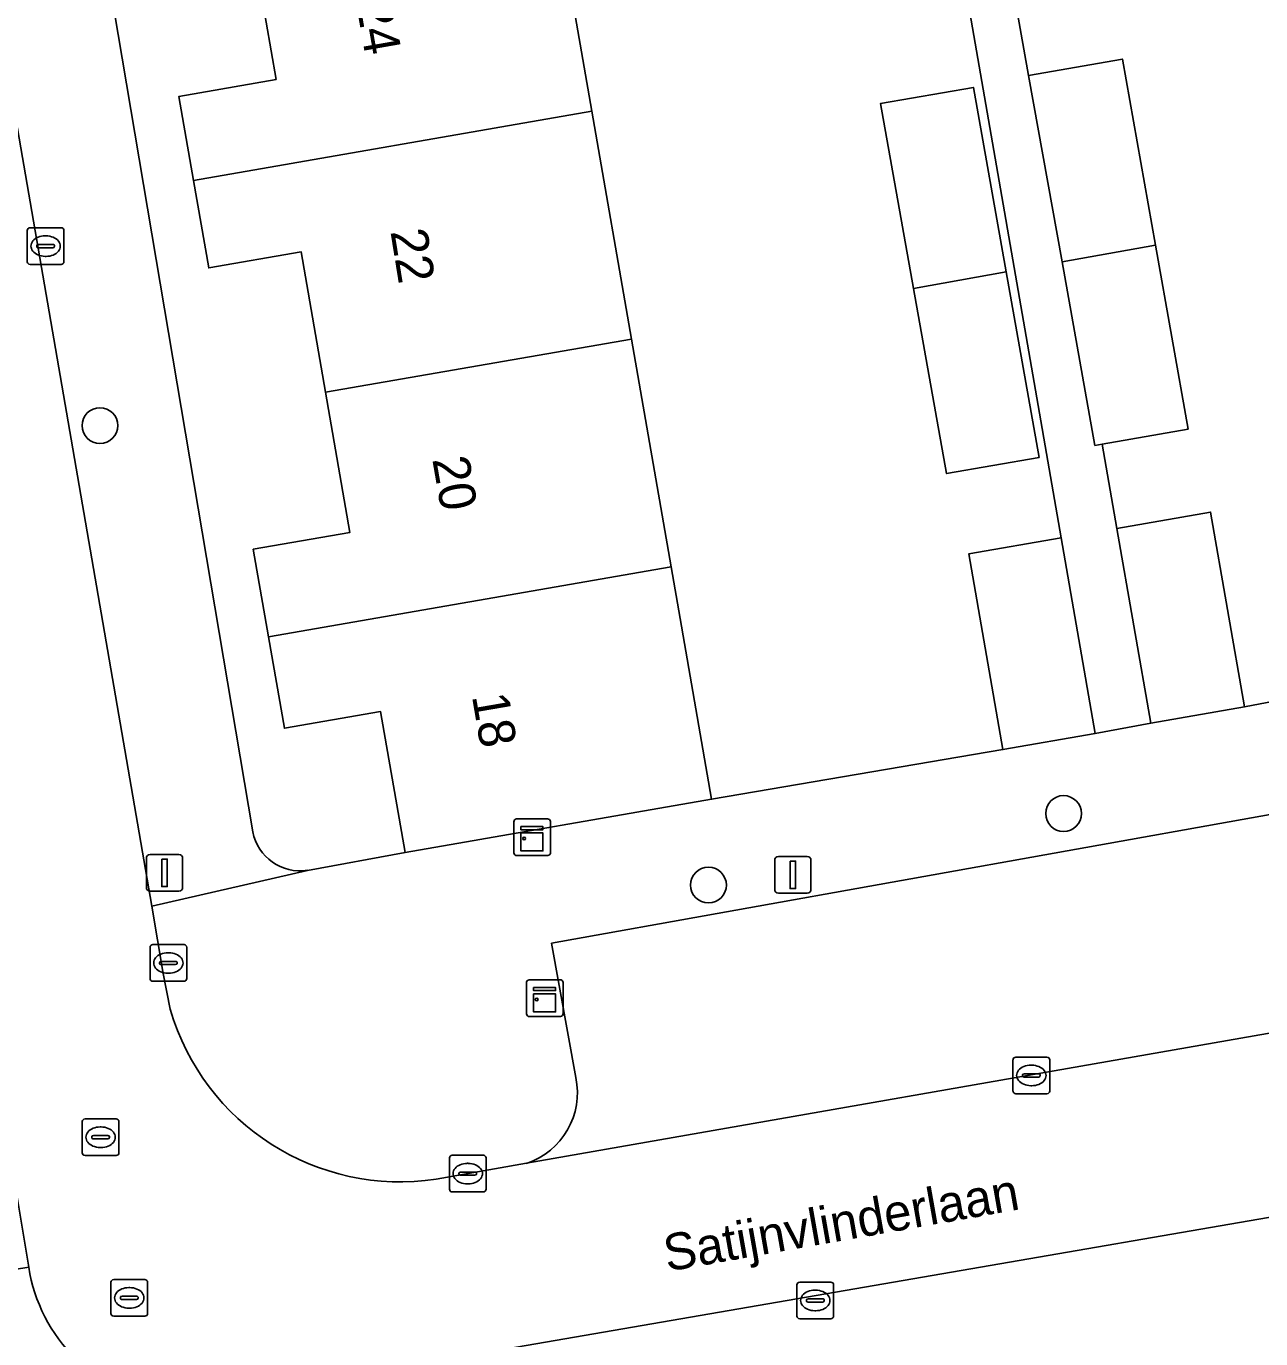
# Model space of a CAD drawing. Extents: x 162879 to 165540, y 384011 to 385181.
# Drawn here: x 164053.79 to 164087.48, y 384569.38 to 384605.2 of the extents above; entities that cross this region are included whole.
import ezdxf

# ---------------------------------------------------------------- set-up
doc = ezdxf.new("R2010")
doc.units = 0
for name, color, linetype in [('IMGEO_Boom', 7, 'Continuous'), ('IMGEO_Erf', 7, 'Continuous'), ('IMGEO_Kast', 7, 'Continuous'), ('IMGEO_Kolk', 7, 'Continuous'), ('IMGEO_Lichtmast', 7, 'Continuous'), ('IMGEO_Openbare_ruimte_label', 7, 'Continuous'), ('IMGEO_Pand', 7, 'Continuous'), ('IMGEO_Pand_nummerreeks', 7, 'Continuous'), ('IMGEO_Parkeervlak_open', 7, 'Continuous'), ('IMGEO_Rijbaan_lokaal_open', 7, 'Continuous'), ('IMGEO_Rioolput', 7, 'Continuous'), ('IMGEO_Voetpad_open', 7, 'Continuous')]:
    doc.layers.add(name, color=color, linetype=linetype)

msp = doc.modelspace()

# ---------------------------------------------------------------- linework, layer by layer
at = {"layer": 'IMGEO_Boom'}
for centre in [(164055.802, 384594.301), (164082.1, 384583.716), (164072.408, 384581.765)]:
    msp.add_circle(centre, 0.489, dxfattribs=at)
at = {"layer": 'IMGEO_Erf'}
for points in [[(164062.723, 384640.308), (164063.579, 384635.382), (164063.824, 384633.973), (164064.905, 384627.755), (164065.986, 384621.537), (164067.066, 384615.319), (164068.147, 384609.101), (164069.228, 384602.883), (164070.309, 384596.665), (164071.39, 384590.447), (164071.635, 384589.035), (164072.492, 384584.108), (164080.446, 384585.46), (164079.516, 384590.806), (164082.031, 384591.243), (164072.155, 384648.073), (164056.112, 384645.189), (164056.836, 384641.156), (164050.366, 384640.033), (164050.656, 384638.318), (164059.975, 384583.218)], [(164061.463, 384582.166), (164064.127, 384582.654), (164063.459, 384586.5), (164060.836, 384586.044), (164060.403, 384588.535), (164059.987, 384590.929), (164062.625, 384591.387), (164061.96, 384595.212), (164061.295, 384599.042), (164058.769, 384598.603), (164058.354, 384600.991), (164057.955, 384603.286), (164060.609, 384603.747), (164059.927, 384607.671)], [(164080.711, 384606.273), (164081.145, 384603.859), (164083.704, 384604.304), (164084.605, 384599.228), (164085.496, 384594.205), (164083.154, 384593.798), (164083.554, 384591.497), (164086.11, 384591.942), (164087.034, 384586.625), (164094.772, 384588.102), (164094.077, 384592.098), (164091.665, 384591.679), (164091.257, 384594.023), (164090.837, 384596.441), (164093.342, 384596.876), (164092.682, 384600.676), (164092.008, 384604.551)]]:
    msp.add_lwpolyline(points, dxfattribs=at)
msp.add_lwpolyline([(164077.1, 384603.091), (164079.64, 384603.532), (164080.533, 384598.498), (164081.431, 384593.432), (164078.905, 384592.994), (164078.002, 384598.044)], close=True, dxfattribs=at)
msp.add_arc((164061.262, 384583.461), 1.31, 190.6743, 278.8059, dxfattribs=at)
at = {"layer": 'IMGEO_Kast'}
for p, q in [((164067.097, 384582.645), (164067.097, 384583.486)), ((164067.097, 384583.486), (164067.097, 384582.645)), ((164067.172, 384583.57), (164068.013, 384583.57)), ((164068.013, 384583.57), (164067.172, 384583.57)), ((164068.097, 384583.495), (164068.097, 384582.654)), ((164068.097, 384582.654), (164068.097, 384583.495)), ((164068.022, 384582.57), (164067.181, 384582.57)), ((164067.181, 384582.57), (164068.022, 384582.57)), ((164067.441, 384578.253), (164067.441, 384579.094)), ((164067.441, 384579.094), (164067.441, 384578.253)), ((164067.516, 384579.178), (164068.357, 384579.178)), ((164068.357, 384579.178), (164067.516, 384579.178)), ((164068.441, 384579.103), (164068.441, 384578.262)), ((164068.441, 384578.262), (164068.441, 384579.103)), ((164068.366, 384578.178), (164067.525, 384578.178)), ((164067.525, 384578.178), (164068.366, 384578.178))]:
    msp.add_line(p, q, dxfattribs=at)
for points in [[(164067.292, 384583.36), (164067.892, 384583.36), (164067.892, 384583.275), (164067.292, 384583.275), (164067.292, 384583.36)], [(164067.292, 384583.185), (164067.892, 384583.185), (164067.892, 384582.696), (164067.292, 384582.696), (164067.292, 384583.185)], [(164067.636, 384578.968), (164068.236, 384578.968), (164068.236, 384578.883), (164067.636, 384578.883), (164067.636, 384578.968)], [(164067.636, 384578.793), (164068.236, 384578.793), (164068.236, 384578.304), (164067.636, 384578.304), (164067.636, 384578.793)]]:
    msp.add_lwpolyline(points, dxfattribs=at)
for centre in [(164067.376, 384583.034), (164067.72, 384578.642)]:
    msp.add_circle(centre, 0.0377, dxfattribs=at)
for centre, start, end in [((164067.175, 384583.492), 92.4484, 184.2845), ((164067.175, 384583.492), 92.4484, 184.2845), ((164068.019, 384583.492), 2.4484, 94.2845), ((164068.019, 384583.492), 2.4484, 94.2845), ((164067.175, 384582.648), 182.4484, 274.2845), ((164067.175, 384582.648), 182.4484, 274.2845), ((164068.019, 384582.648), 272.4484, 4.2845), ((164068.019, 384582.648), 272.4484, 4.2845), ((164067.519, 384579.1), 92.4484, 184.2845), ((164067.519, 384579.1), 92.4484, 184.2845), ((164068.363, 384579.1), 2.4484, 94.2845), ((164068.363, 384579.1), 2.4484, 94.2845), ((164067.519, 384578.256), 182.4484, 274.2845), ((164067.519, 384578.256), 182.4484, 274.2845), ((164068.363, 384578.256), 272.4484, 4.2845), ((164068.363, 384578.256), 272.4484, 4.2845)]:
    msp.add_arc(centre, 0.0779, start, end, dxfattribs=at)
at = {"layer": 'IMGEO_Kolk'}
for p, q in [((164053.818, 384598.774), (164053.818, 384599.626)), ((164053.893, 384599.7), (164054.745, 384599.7)), ((164054.306, 384599.48), (164054.331, 384599.48)), ((164054.819, 384599.626), (164054.819, 384598.774)), ((164054.077, 384599.194), (164054.077, 384599.206)), ((164054.515, 384599.157), (164054.117, 384599.157)), ((164054.12, 384599.243), (164054.518, 384599.243)), ((164054.561, 384599.206), (164054.561, 384599.194)), ((164054.745, 384598.7), (164053.893, 384598.7)), ((164054.329, 384598.92), (164054.304, 384598.92)), ((164057.168, 384579.213), (164057.168, 384580.065)), ((164057.243, 384580.139), (164058.095, 384580.139)), ((164058.169, 384580.065), (164058.169, 384579.213)), ((164057.656, 384579.919), (164057.681, 384579.919)), ((164057.427, 384579.633), (164057.427, 384579.645)), ((164057.865, 384579.596), (164057.467, 384579.596)), ((164057.47, 384579.682), (164057.868, 384579.682)), ((164057.679, 384579.359), (164057.654, 384579.359)), ((164057.911, 384579.645), (164057.911, 384579.633)), ((164058.095, 384579.139), (164057.243, 384579.139)), ((164080.719, 384576.143), (164080.719, 384576.995)), ((164080.794, 384577.069), (164081.646, 384577.069)), ((164081.207, 384576.849), (164081.232, 384576.849)), ((164081.72, 384576.995), (164081.72, 384576.143)), ((164080.978, 384576.563), (164080.978, 384576.575)), ((164081.416, 384576.526), (164081.018, 384576.526)), ((164081.021, 384576.612), (164081.419, 384576.612)), ((164081.462, 384576.575), (164081.462, 384576.563)), ((164081.23, 384576.289), (164081.205, 384576.289)), ((164081.646, 384576.069), (164080.794, 384576.069)), ((164065.339, 384573.465), (164065.339, 384574.317)), ((164065.414, 384574.391), (164066.266, 384574.391)), ((164066.34, 384574.317), (164066.34, 384573.465)), ((164065.827, 384574.171), (164065.852, 384574.171)), ((164065.598, 384573.885), (164065.598, 384573.897)), ((164066.036, 384573.848), (164065.638, 384573.848)), ((164065.641, 384573.934), (164066.039, 384573.934)), ((164065.85, 384573.611), (164065.825, 384573.611)), ((164066.082, 384573.897), (164066.082, 384573.885)), ((164066.266, 384573.391), (164065.414, 384573.391)), ((164074.823, 384570.003), (164074.823, 384570.855)), ((164074.898, 384570.929), (164075.75, 384570.929)), ((164075.824, 384570.855), (164075.824, 384570.003)), ((164075.082, 384570.423), (164075.082, 384570.435)), ((164075.52, 384570.386), (164075.122, 384570.386)), ((164075.125, 384570.472), (164075.523, 384570.472)), ((164075.311, 384570.709), (164075.336, 384570.709)), ((164075.566, 384570.435), (164075.566, 384570.423)), ((164075.334, 384570.149), (164075.309, 384570.149)), ((164075.75, 384569.929), (164074.898, 384569.929))]:
    msp.add_line(p, q, dxfattribs=at)
for points in [[(164053.818, 384598.774), (164053.818, 384599.626)], [(164053.893, 384599.7), (164054.745, 384599.7)], [(164054.819, 384599.626), (164054.819, 384598.774)], [(164054.745, 384598.7), (164053.893, 384598.7)], [(164057.168, 384579.213), (164057.168, 384580.065)], [(164057.243, 384580.139), (164058.095, 384580.139)], [(164058.169, 384580.065), (164058.169, 384579.213)], [(164058.095, 384579.139), (164057.243, 384579.139)], [(164080.719, 384576.143), (164080.719, 384576.995)], [(164080.794, 384577.069), (164081.646, 384577.069)], [(164081.72, 384576.995), (164081.72, 384576.143)], [(164081.646, 384576.069), (164080.794, 384576.069)], [(164065.339, 384573.465), (164065.339, 384574.317)], [(164065.414, 384574.391), (164066.266, 384574.391)], [(164066.34, 384574.317), (164066.34, 384573.465)], [(164066.266, 384573.391), (164065.414, 384573.391)], [(164074.823, 384570.003), (164074.823, 384570.855)], [(164074.898, 384570.929), (164075.75, 384570.929)], [(164075.824, 384570.855), (164075.824, 384570.003)], [(164075.75, 384569.929), (164074.898, 384569.929)]]:
    msp.add_lwpolyline(points, dxfattribs=at)
for centre, radius, start, end in [((164053.895, 384599.624), 0.0765, 91.552, 178.448), ((164053.895, 384599.624), 0.0765, 91.552, 178.448), ((164054.743, 384599.624), 0.0765, 1.552, 88.448), ((164054.743, 384599.624), 0.0765, 1.552, 88.448), ((164054.117, 384599.203), 0.0403, 85.8775, 175.7526), ((164054.114, 384599.193), 0.0366, 178.938, 274.7102), ((164054.518, 384599.2), 0.043, 264.8664, 352.4533), ((164054.522, 384599.205), 0.0386, 1.7309, 96.639), ((164053.895, 384598.776), 0.0765, 181.552, 268.448), ((164053.895, 384598.776), 0.0765, 181.552, 268.448), ((164054.743, 384598.776), 0.0765, 271.552, 358.448), ((164054.743, 384598.776), 0.0765, 271.552, 358.448), ((164057.245, 384580.063), 0.0765, 91.552, 178.448), ((164057.245, 384580.063), 0.0765, 91.552, 178.448), ((164058.093, 384580.063), 0.0765, 1.552, 88.448), ((164058.093, 384580.063), 0.0765, 1.552, 88.448), ((164057.467, 384579.642), 0.0403, 85.8775, 175.7526), ((164057.464, 384579.632), 0.0366, 178.938, 274.7102), ((164057.868, 384579.639), 0.043, 264.8664, 352.4533), ((164057.872, 384579.644), 0.0386, 1.7309, 96.639), ((164057.245, 384579.215), 0.0765, 181.552, 268.448), ((164057.245, 384579.215), 0.0765, 181.552, 268.448), ((164058.093, 384579.215), 0.0765, 271.552, 358.448), ((164058.093, 384579.215), 0.0765, 271.552, 358.448), ((164080.796, 384576.993), 0.0765, 91.552, 178.448), ((164080.796, 384576.993), 0.0765, 91.552, 178.448), ((164081.644, 384576.993), 0.0765, 1.552, 88.448), ((164081.644, 384576.993), 0.0765, 1.552, 88.448), ((164081.018, 384576.572), 0.0403, 85.8775, 175.7526), ((164081.015, 384576.562), 0.0366, 178.938, 274.7102), ((164081.419, 384576.569), 0.043, 264.8664, 352.4533), ((164081.423, 384576.574), 0.0386, 1.7309, 96.639), ((164080.796, 384576.145), 0.0765, 181.552, 268.448), ((164080.796, 384576.145), 0.0765, 181.552, 268.448), ((164081.644, 384576.145), 0.0765, 271.552, 358.448), ((164081.644, 384576.145), 0.0765, 271.552, 358.448), ((164065.416, 384574.315), 0.0765, 91.552, 178.448), ((164065.416, 384574.315), 0.0765, 91.552, 178.448), ((164066.264, 384574.315), 0.0765, 1.552, 88.448), ((164066.264, 384574.315), 0.0765, 1.552, 88.448), ((164065.638, 384573.894), 0.0403, 85.8775, 175.7526), ((164065.635, 384573.884), 0.0366, 178.938, 274.7102), ((164066.039, 384573.891), 0.043, 264.8664, 352.4533), ((164066.043, 384573.896), 0.0386, 1.7309, 96.639), ((164065.416, 384573.467), 0.0765, 181.552, 268.448), ((164065.416, 384573.467), 0.0765, 181.552, 268.448), ((164066.264, 384573.467), 0.0765, 271.552, 358.448), ((164066.264, 384573.467), 0.0765, 271.552, 358.448), ((164074.9, 384570.853), 0.0765, 91.552, 178.448), ((164074.9, 384570.853), 0.0765, 91.552, 178.448), ((164075.748, 384570.853), 0.0765, 1.552, 88.448), ((164075.748, 384570.853), 0.0765, 1.552, 88.448), ((164075.122, 384570.432), 0.0403, 85.8775, 175.7526), ((164075.119, 384570.422), 0.0366, 178.938, 274.7102), ((164075.523, 384570.429), 0.043, 264.8664, 352.4533), ((164075.527, 384570.434), 0.0386, 1.7309, 96.639), ((164074.9, 384570.005), 0.0765, 181.552, 268.448), ((164074.9, 384570.005), 0.0765, 181.552, 268.448), ((164075.748, 384570.005), 0.0765, 271.552, 358.448), ((164075.748, 384570.005), 0.0765, 271.552, 358.448)]:
    msp.add_arc(centre, radius, start, end, dxfattribs=at)
for centre, major_axis, ratio, start_param, end_param in [((164054.305, 384599.2), (-0.387, 0.002), 0.722429, 4.712389, 7.853982), ((164054.33, 384599.2), (-0.39, 0.002), 0.717154, 1.570796, 4.712389), ((164057.655, 384579.639), (-0.387, 0.002), 0.722429, 4.712389, 7.853982), ((164057.68, 384579.639), (-0.39, 0.002), 0.717154, 1.570796, 4.712389), ((164081.206, 384576.569), (-0.387, 0.002), 0.722429, 4.712389, 7.853982), ((164081.231, 384576.569), (-0.39, 0.002), 0.717154, 1.570796, 4.712389), ((164065.826, 384573.891), (-0.387, 0.002), 0.722429, 4.712389, 7.853982), ((164065.851, 384573.891), (-0.39, 0.002), 0.717154, 1.570796, 4.712389), ((164075.31, 384570.429), (-0.387, 0.002), 0.722429, 4.712389, 7.853982), ((164075.335, 384570.429), (-0.39, 0.002), 0.717154, 1.570796, 4.712389)]:
    msp.add_ellipse(centre, major_axis=major_axis, ratio=ratio, start_param=start_param, end_param=end_param, dxfattribs=at)
at = {"layer": 'IMGEO_Lichtmast'}
for p, q in [((164057.168, 384582.596), (164057.958, 384582.596)), ((164057.958, 384582.596), (164057.168, 384582.596)), ((164057.068, 384581.696), (164057.068, 384582.496)), ((164057.068, 384582.496), (164057.068, 384581.696)), ((164058.058, 384582.496), (164058.058, 384581.696)), ((164058.058, 384581.696), (164058.058, 384582.496)), ((164074.216, 384581.642), (164074.216, 384582.442)), ((164074.216, 384582.442), (164074.216, 384581.642)), ((164074.316, 384582.542), (164075.106, 384582.542)), ((164075.106, 384582.542), (164074.316, 384582.542)), ((164075.206, 384582.442), (164075.206, 384581.642)), ((164075.206, 384581.642), (164075.206, 384582.442)), ((164057.958, 384581.596), (164057.168, 384581.596)), ((164057.168, 384581.596), (164057.958, 384581.596)), ((164075.106, 384581.542), (164074.316, 384581.542)), ((164074.316, 384581.542), (164075.106, 384581.542))]:
    msp.add_line(p, q, dxfattribs=at)
for points in [[(164057.488, 384582.471), (164057.638, 384582.471), (164057.638, 384581.721), (164057.488, 384581.721), (164057.488, 384582.471)], [(164074.636, 384582.417), (164074.786, 384582.417), (164074.786, 384581.667), (164074.636, 384581.667), (164074.636, 384582.417)]]:
    msp.add_lwpolyline(points, dxfattribs=at)
for centre, start, end in [((164057.168, 384582.496), 90, 180), ((164057.168, 384582.496), 90, 180), ((164057.958, 384582.496), 0, 90), ((164057.958, 384582.496), 360, 90), ((164074.316, 384582.442), 90, 180), ((164074.316, 384582.442), 90, 180), ((164075.106, 384582.442), 0, 90), ((164075.106, 384582.442), 360, 90), ((164057.168, 384581.696), 180, 270), ((164057.168, 384581.696), 180, 270), ((164057.958, 384581.696), 270, 0), ((164057.958, 384581.696), 270, 0), ((164074.316, 384581.642), 180, 270), ((164074.316, 384581.642), 180, 270), ((164075.106, 384581.642), 270, 0), ((164075.106, 384581.642), 270, 0)]:
    msp.add_arc(centre, 0.1, start, end, dxfattribs=at)
at = {"layer": 'IMGEO_Pand'}
for points in [[(164058.354, 384600.991), (164069.228, 384602.883), (164068.147, 384609.101), (164059.927, 384607.671), (164060.609, 384603.747), (164057.955, 384603.286)], [(164084.605, 384599.228), (164083.704, 384604.304), (164081.145, 384603.859), (164082.057, 384598.771)], [(164078.002, 384598.044), (164080.533, 384598.498), (164079.64, 384603.532), (164077.1, 384603.091)], [(164058.354, 384600.991), (164058.769, 384598.603), (164061.295, 384599.042), (164061.96, 384595.212), (164070.309, 384596.665), (164069.228, 384602.883)], [(164084.605, 384599.228), (164082.057, 384598.771), (164082.954, 384593.763), (164083.154, 384593.798), (164085.496, 384594.205)], [(164078.002, 384598.044), (164078.905, 384592.994), (164081.431, 384593.432), (164080.533, 384598.498)], [(164071.39, 384590.447), (164070.309, 384596.665), (164061.96, 384595.212), (164062.625, 384591.387), (164059.987, 384590.929), (164060.403, 384588.535)], [(164083.554, 384591.497), (164084.478, 384586.18), (164087.034, 384586.625), (164086.11, 384591.942)], [(164079.516, 384590.806), (164080.446, 384585.46), (164082.96, 384585.897), (164082.031, 384591.243)], [(164071.39, 384590.447), (164060.403, 384588.535), (164060.836, 384586.044), (164063.459, 384586.5), (164064.127, 384582.654), (164072.492, 384584.108), (164071.635, 384589.035)]]:
    msp.add_lwpolyline(points, close=True, dxfattribs=at)
at = {"layer": 'IMGEO_Parkeervlak_open'}
for points in [[(164107.143, 384582.875), (164106.336, 384587.019), (164068.127, 384580.176), (164068.789, 384576.513)], [(164067.44, 384574.171), (164108.618, 384581.383)]]:
    msp.add_lwpolyline(points, dxfattribs=at)
msp.add_arc((164066.807, 384576.095), 2.026, 288.2202, 11.8956, dxfattribs=at)
at = {"layer": 'IMGEO_Rijbaan_lokaal_open'}
for points in [[(164057.718, 384578.375), (164057.53, 384579.354), (164057.213, 384581.187), (164051.994, 384611.372), (164035.604, 384608.597), (164027.212, 384607.172), (164000, 384602.559), (163991.059, 384601.055)], [(164049.169, 384599.49), (164049.348, 384598.44), (164052.434, 384579.825), (164052.815, 384577.558), (164053.86, 384571.338)], [(164113.662, 384582.266), (164108.814, 384581.414), (164108.618, 384581.383), (164067.44, 384574.171), (164064.977, 384573.74)], [(164058.601, 384567.63), (164059.135, 384567.739), (164060.05, 384567.924), (164107.21, 384576.057), (164111.075, 384576.723)]]:
    msp.add_lwpolyline(points, dxfattribs=at)
for centre, radius, start, end in [((164063.998, 384580.208), 6.542, 196.2719, 278.6102), ((164058.219, 384571.999), 4.409, 188.6287, 225.7786)]:
    msp.add_arc(centre, radius, start, end, dxfattribs=at)
at = {"layer": 'IMGEO_Rioolput'}
for p, q in [((164055.319, 384574.458), (164055.319, 384575.31)), ((164055.394, 384575.384), (164056.246, 384575.384)), ((164055.807, 384575.164), (164055.832, 384575.164)), ((164056.32, 384575.31), (164056.32, 384574.458)), ((164055.578, 384574.878), (164055.578, 384574.89)), ((164056.016, 384574.841), (164055.618, 384574.841)), ((164055.621, 384574.927), (164056.019, 384574.927)), ((164056.062, 384574.89), (164056.062, 384574.878)), ((164056.246, 384574.384), (164055.394, 384574.384)), ((164055.83, 384574.604), (164055.805, 384574.604)), ((164056.101, 384570.074), (164056.101, 384570.926)), ((164056.176, 384571), (164057.028, 384571)), ((164056.589, 384570.78), (164056.614, 384570.78)), ((164057.102, 384570.926), (164057.102, 384570.074)), ((164056.36, 384570.494), (164056.36, 384570.506)), ((164056.798, 384570.457), (164056.4, 384570.457)), ((164056.403, 384570.543), (164056.801, 384570.543)), ((164056.844, 384570.506), (164056.844, 384570.494)), ((164056.612, 384570.22), (164056.587, 384570.22)), ((164057.028, 384570), (164056.176, 384570))]:
    msp.add_line(p, q, dxfattribs=at)
for points in [[(164055.319, 384574.458), (164055.319, 384575.31)], [(164055.394, 384575.384), (164056.246, 384575.384)], [(164056.32, 384575.31), (164056.32, 384574.458)], [(164056.246, 384574.384), (164055.394, 384574.384)], [(164056.101, 384570.074), (164056.101, 384570.926)], [(164056.176, 384571), (164057.028, 384571)], [(164057.102, 384570.926), (164057.102, 384570.074)], [(164057.028, 384570), (164056.176, 384570)]]:
    msp.add_lwpolyline(points, dxfattribs=at)
for centre, radius, start, end in [((164055.396, 384575.308), 0.0765, 91.552, 178.448), ((164055.396, 384575.308), 0.0765, 91.552, 178.448), ((164056.244, 384575.308), 0.0765, 1.552, 88.448), ((164056.244, 384575.308), 0.0765, 1.552, 88.448), ((164055.618, 384574.887), 0.0403, 85.8775, 175.7526), ((164055.615, 384574.877), 0.0366, 178.938, 274.7102), ((164056.019, 384574.884), 0.043, 264.8664, 352.4533), ((164056.023, 384574.889), 0.0386, 1.7309, 96.639), ((164055.396, 384574.46), 0.0765, 181.552, 268.448), ((164055.396, 384574.46), 0.0765, 181.552, 268.448), ((164056.244, 384574.46), 0.0765, 271.552, 358.448), ((164056.244, 384574.46), 0.0765, 271.552, 358.448), ((164056.178, 384570.924), 0.0765, 91.552, 178.448), ((164056.178, 384570.924), 0.0765, 91.552, 178.448), ((164057.026, 384570.924), 0.0765, 1.552, 88.448), ((164057.026, 384570.924), 0.0765, 1.552, 88.448), ((164056.4, 384570.503), 0.0403, 85.8775, 175.7526), ((164056.397, 384570.493), 0.0366, 178.938, 274.7102), ((164056.801, 384570.5), 0.043, 264.8664, 352.4533), ((164056.805, 384570.505), 0.0386, 1.7309, 96.639), ((164056.178, 384570.076), 0.0765, 181.552, 268.448), ((164056.178, 384570.076), 0.0765, 181.552, 268.448), ((164057.026, 384570.076), 0.0765, 271.552, 358.448), ((164057.026, 384570.076), 0.0765, 271.552, 358.448)]:
    msp.add_arc(centre, radius, start, end, dxfattribs=at)
for centre, major_axis, ratio, start_param, end_param in [((164055.806, 384574.884), (-0.387, 0.002), 0.722429, 4.712389, 7.853982), ((164055.831, 384574.884), (-0.39, 0.002), 0.717154, 1.570796, 4.712389), ((164056.588, 384570.5), (-0.387, 0.002), 0.722429, 4.712389, 7.853982), ((164056.613, 384570.5), (-0.39, 0.002), 0.717154, 1.570796, 4.712389)]:
    msp.add_ellipse(centre, major_axis=major_axis, ratio=ratio, start_param=start_param, end_param=end_param, dxfattribs=at)
at = {"layer": 'IMGEO_Voetpad_open'}
for points in [[(164078.564, 384618.622), (164078.505, 384618.612), (164077.632, 384623.633), (164076.748, 384628.717), (164076.867, 384628.738), (164076.479, 384630.966), (164075.603, 384636.003), (164074.728, 384641.04), (164073.422, 384648.301), (164072.155, 384648.073), (164082.031, 384591.243), (164082.96, 384585.897), (164084.478, 384586.18), (164083.554, 384591.497), (164083.154, 384593.798), (164082.954, 384593.763), (164082.057, 384598.771), (164081.145, 384603.859), (164080.711, 384606.273), (164079.855, 384611.2), (164078.954, 384616.378)], [(164052.815, 384577.558), (164052.412, 384577.49), (164053.471, 384571.272), (164053.86, 384571.338)]]:
    msp.add_lwpolyline(points, close=True, dxfattribs=at)
for points in [[(164059.975, 384583.218), (164050.656, 384638.318)], [(164035.87, 384619.838), (164036.476, 384614.914), (164050.919, 384617.464), (164051.994, 384611.372), (164057.213, 384581.187), (164061.463, 384582.166)], [(164068.789, 384576.513), (164068.127, 384580.176), (164106.336, 384587.019), (164105.915, 384590.482)], [(164105.31, 384589.939), (164103.179, 384589.563), (164094.772, 384588.102), (164087.034, 384586.625), (164084.478, 384586.18), (164082.96, 384585.897), (164080.446, 384585.46), (164072.492, 384584.108), (164064.127, 384582.654), (164061.463, 384582.166), (164057.213, 384581.187), (164057.53, 384579.354), (164057.718, 384578.375)], [(164070.576, 384565.744), (164074.206, 384566.375), (164077.66, 384566.973), (164081.218, 384567.586), (164084.864, 384568.215), (164088.427, 384568.837), (164092.069, 384569.465), (164099.92, 384570.869), (164107.885, 384572.293), (164107.21, 384576.057), (164060.05, 384567.924), (164059.135, 384567.739), (164059.358, 384566.478), (164055.781, 384565.87), (164055.54, 384567.374), (164054.482, 384568.2), (164055.144, 384568.84)], [(164064.977, 384573.74), (164067.44, 384574.171)], [(164053.86, 384571.338), (164053.471, 384571.272), (164051.421, 384571.029), (164050.517, 384570.867)]]:
    msp.add_lwpolyline(points, dxfattribs=at)
for centre, radius, start, end in [((164061.262, 384583.461), 1.31, 190.6743, 278.8059), ((164063.998, 384580.208), 6.542, 196.2719, 278.6102), ((164066.807, 384576.095), 2.026, 288.2202, 11.8956), ((164058.219, 384571.999), 4.409, 188.6287, 225.7786)]:
    msp.add_arc(centre, radius, start, end, dxfattribs=at)

# ---------------------------------------------------------------- texts
at = {"layer": 'IMGEO_Openbare_ruimte_label'}
msp.add_text('Satijnvlinderlaan', height=1, rotation=10.0179, dxfattribs=at).set_placement((164071.281, 384571.215))
at = {"layer": 'IMGEO_Pand_nummerreeks'}
for s, rotation, p in [('24', 279.9777, (164062.788, 384605.834)), ('22', 279.1967, (164063.727, 384599.602)), ('20', 279.888, (164064.869, 384593.386)), ('18', 279.7606, (164065.95, 384586.926))]:
    msp.add_text(s, height=1, rotation=rotation, dxfattribs=at).set_placement(p)

doc.saveas('drawing.dxf')
